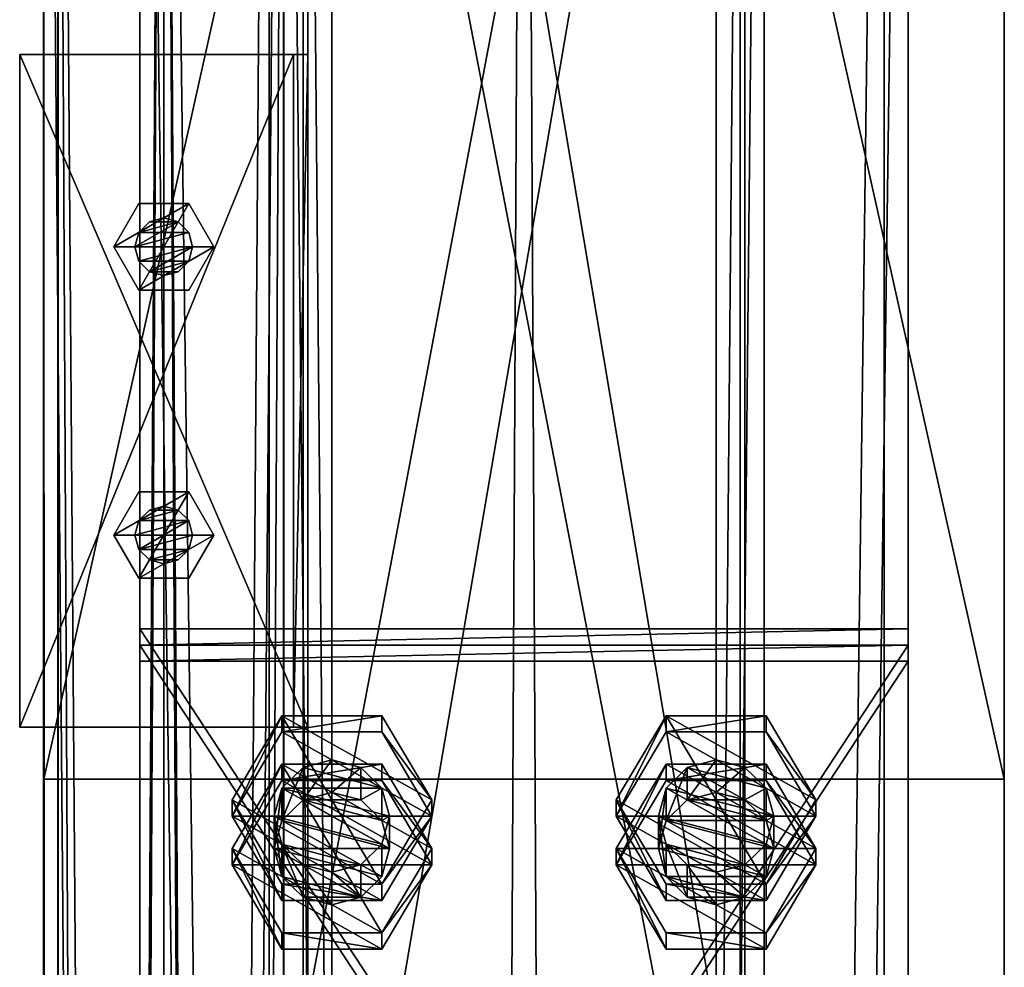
# Model space of a CAD drawing. Header units: millimetres. Extents: x -333 to 67333, y -930 to 39730.
# Tile 565 of 656: x -105 to 100, y 18911 to 19108. Entities that reach past the tile are written whole.
import ezdxf

# ---------------------------------------------------------------- set-up
doc = ezdxf.new("R2010")
doc.units = ezdxf.units.MM
for name, color, linetype in [('13', 7, 'Continuous'), ('4', 7, 'Continuous'), ('5', 7, 'Continuous'), ('6', 7, 'Continuous'), ('95', 7, 'Continuous'), ('99', 7, 'Continuous')]:
    doc.layers.add(name, color=color, linetype=linetype)

msp = doc.modelspace()

# ---------------------------------------------------------------- meshes
at = {"layer": '13', "color": 30}
mesh = msp.add_polyface(dxfattribs=at)
corners = [(-97.06, 23544.7, 4373), (-53.06, 23544.7, 4373), (-53.06, 15255.02, 4373), (-97.06, 15255.02, 4373), (-53.06, 23544.7, 4447), (-53.06, 15255.02, 4447), (-97.06, 23544.7, 4447), (-97.06, 15255.02, 4447), (-100.06, 23544.7, 4370), (-100.06, 23544.7, 4450), (-100.06, 15255.02, 4450), (-100.06, 15255.02, 4370), (-50.06, 23544.7, 4450), (-50.06, 15255.02, 4450), (-50.06, 23544.7, 4370), (-50.06, 15255.02, 4370)]
mesh.append_faces([[corners[k] for k in face] for face in [(0, 2, 3, 3), (1, 5, 2, 2), (4, 7, 5, 5), (6, 3, 7, 7), (8, 10, 11, 11), (9, 13, 10, 10), (12, 15, 13, 13), (14, 11, 15, 15)]], dxfattribs={"vtx0": -1, "color": 30})
mesh.append_faces([[corners[k] for k in face] for face in [(9, 6, 12, 12), (6, 8, 0, 0), (0, 8, 1, 1), (12, 4, 14, 14), (4, 12, 6, 6), (14, 1, 8, 8), (11, 3, 15, 15), (3, 10, 7, 7), (7, 10, 5, 5), (15, 2, 13, 13), (2, 15, 3, 3), (13, 5, 10, 10)]], dxfattribs={"vtx0": -1, "vtx1": -1, "color": 30})
mesh.append_faces([[corners[k] for k in face] for face in [(6, 9, 8, 8), (14, 4, 1, 1), (3, 11, 10, 10), (13, 2, 5, 5)]], dxfattribs={"vtx0": -1, "vtx2": -1, "vtx3": -1, "color": 30})
mesh.append_faces([[corners[k] for k in face] for face in [(0, 1, 2, 2), (1, 4, 5, 5), (4, 6, 7, 7), (6, 0, 3, 3), (8, 9, 10, 10), (9, 12, 13, 13), (12, 14, 15, 15), (14, 8, 11, 11)]], dxfattribs={"vtx2": -1, "vtx3": -1, "color": 30})
mesh = msp.add_polyface(dxfattribs=at)
corners = [(-100.06, 13576.67, 5870), (-50.06, 13576.67, 5870), (-50.06, 19395, 5870), (-100.06, 19395, 5870), (-100.06, 13576.67, 5950), (-100.06, 19395, 5950), (-50.06, 13576.67, 5950), (-50.06, 19395, 5950), (-53.06, 19395, 5873), (-97.06, 19395, 5873), (-97.06, 19395, 5947), (-53.06, 19395, 5947), (-97.06, 13576.67, 5947), (-53.06, 13576.67, 5947), (-97.06, 13576.67, 5873), (-53.06, 13576.67, 5873)]
mesh.append_faces([[corners[k] for k in face] for face in [(0, 2, 3, 3), (4, 3, 5, 5), (6, 5, 7, 7), (1, 7, 2, 2), (12, 11, 10, 10), (14, 10, 9, 9), (15, 9, 8, 8), (13, 8, 11, 11)]], dxfattribs={"vtx0": -1, "color": 30})
mesh.append_faces([[corners[k] for k in face] for face in [(2, 8, 3, 3), (8, 7, 11, 11), (11, 7, 10, 10), (3, 9, 5, 5), (9, 3, 8, 8), (5, 10, 7, 7), (4, 12, 0, 0), (12, 6, 13, 13), (13, 6, 15, 15), (0, 14, 1, 1), (14, 0, 12, 12), (1, 15, 6, 6)]], dxfattribs={"vtx0": -1, "vtx1": -1, "color": 30})
mesh.append_faces([[corners[k] for k in face] for face in [(8, 2, 7, 7), (5, 9, 10, 10), (12, 4, 6, 6), (1, 14, 15, 15)]], dxfattribs={"vtx0": -1, "vtx2": -1, "vtx3": -1, "color": 30})
mesh.append_faces([[corners[k] for k in face] for face in [(0, 1, 2, 2), (4, 0, 3, 3), (6, 4, 5, 5), (1, 6, 7, 7), (12, 13, 11, 11), (14, 12, 10, 10), (15, 14, 9, 9), (13, 15, 8, 8)]], dxfattribs={"vtx2": -1, "vtx3": -1, "color": 30})
mesh = msp.add_polyface(dxfattribs=at)
corners = [(-100, 9474.38, 2980), (-50, 9474.38, 2980), (-50, 19324.35, 2980), (-100, 19324.35, 2980), (-50, 9474.38, 2983), (-50, 19324.35, 2983), (-97, 9474.38, 2983), (-97, 19324.35, 2983), (-97, 9474.38, 3030), (-97, 19324.35, 3030), (-100, 9474.38, 3030), (-100, 19324.35, 3030)]
mesh.append_faces([[corners[k] for k in face] for face in [(0, 2, 3, 3), (1, 5, 2, 2), (4, 7, 5, 5), (6, 9, 7, 7), (8, 11, 9, 9), (10, 3, 11, 11), (0, 4, 1, 1), (8, 0, 10, 10), (7, 2, 5, 5)]], dxfattribs={"vtx0": -1, "color": 30})
mesh.append_faces([[corners[k] for k in face] for face in [(4, 0, 6, 6), (6, 0, 8, 8), (3, 7, 11, 11)]], dxfattribs={"vtx0": -1, "vtx1": -1, "color": 30})
mesh.append_faces([[corners[k] for k in face] for face in [(7, 3, 2, 2)]], dxfattribs={"vtx0": -1, "vtx2": -1, "vtx3": -1, "color": 30})
mesh.append_faces([[corners[k] for k in face] for face in [(9, 11, 7, 7)]], dxfattribs={"vtx1": -1, "color": 30})
mesh.append_faces([[corners[k] for k in face] for face in [(0, 1, 2, 2), (1, 4, 5, 5), (4, 6, 7, 7), (6, 8, 9, 9), (8, 10, 11, 11), (10, 0, 3, 3)]], dxfattribs={"vtx2": -1, "vtx3": -1, "color": 30})
mesh = msp.add_polyface(dxfattribs=at)
corners = [(-45, 19100.77, 5870), (-45, 19100.77, 5810), (-45, 18960.77, 5810), (-45, 18960.77, 5870), (-48, 19100.77, 5810), (-48, 18960.77, 5810), (-48, 19100.77, 5867), (-48, 18960.77, 5867), (-105, 19100.77, 5867), (-105, 18960.77, 5867), (-105, 19100.77, 5870), (-105, 18960.77, 5870)]
mesh.append_faces([[corners[k] for k in face] for face in [(0, 2, 3, 3), (1, 5, 2, 2), (4, 7, 5, 5), (6, 9, 7, 7), (8, 11, 9, 9), (10, 3, 11, 11), (0, 4, 1, 1), (8, 0, 10, 10), (7, 2, 5, 5)]], dxfattribs={"vtx0": -1, "color": 30})
mesh.append_faces([[corners[k] for k in face] for face in [(4, 0, 6, 6), (6, 0, 8, 8), (3, 7, 11, 11)]], dxfattribs={"vtx0": -1, "vtx1": -1, "color": 30})
mesh.append_faces([[corners[k] for k in face] for face in [(7, 3, 2, 2)]], dxfattribs={"vtx0": -1, "vtx2": -1, "vtx3": -1, "color": 30})
mesh.append_faces([[corners[k] for k in face] for face in [(9, 11, 7, 7)]], dxfattribs={"vtx1": -1, "color": 30})
mesh.append_faces([[corners[k] for k in face] for face in [(0, 1, 2, 2), (1, 4, 5, 5), (4, 6, 7, 7), (6, 8, 9, 9), (8, 10, 11, 11), (10, 0, 3, 3)]], dxfattribs={"vtx2": -1, "vtx3": -1, "color": 30})
at = {"layer": '4', "color": 171}
mesh = msp.add_polyface(dxfattribs=at)
corners = [(45, 19379.84, 7183.52), (-45, 19379.84, 7183.52), (-45, 18903.27, 5118.7), (45, 18903.27, 5118.7), (45, 19282.71, 7162.88), (45, 18815.58, 5138.94), (-45, 19282.71, 7162.88), (-45, 18815.58, 5138.94), (-40, 18898.4, 5119.82), (40, 18898.4, 5119.82), (40, 18820.45, 5137.81), (-40, 18820.45, 5137.81), (-40, 19374.44, 7182.37), (40, 19374.44, 7182.37), (-40, 19288.1, 7164.02), (40, 19288.1, 7164.02)]
mesh.append_faces([[corners[k] for k in face] for face in [(0, 2, 3, 3), (4, 3, 5, 5), (6, 5, 7, 7), (1, 7, 2, 2), (12, 9, 8, 8), (14, 8, 11, 11), (15, 11, 10, 10), (13, 10, 9, 9)]], dxfattribs={"vtx0": -1, "color": 171})
mesh.append_faces([[corners[k] for k in face] for face in [(2, 8, 3, 3), (8, 7, 11, 11), (11, 7, 10, 10), (3, 9, 5, 5), (9, 3, 8, 8), (5, 10, 7, 7), (1, 12, 6, 6), (12, 0, 13, 13), (13, 0, 15, 15), (6, 14, 4, 4), (14, 6, 12, 12), (4, 15, 0, 0)]], dxfattribs={"vtx0": -1, "vtx1": -1, "color": 171})
mesh.append_faces([[corners[k] for k in face] for face in [(8, 2, 7, 7), (5, 9, 10, 10), (12, 1, 0, 0), (4, 14, 15, 15)]], dxfattribs={"vtx0": -1, "vtx2": -1, "vtx3": -1, "color": 171})
mesh.append_faces([[corners[k] for k in face] for face in [(0, 1, 2, 2), (4, 0, 3, 3), (6, 4, 5, 5), (1, 6, 7, 7), (12, 13, 9, 9), (14, 12, 8, 8), (15, 14, 11, 11), (13, 15, 10, 10)]], dxfattribs={"vtx2": -1, "vtx3": -1, "color": 171})
at = {"layer": '5', "color": 131}
mesh = msp.add_polyface(dxfattribs=at)
corners = [(46, 9414.72, 2984), (-46, 9414.72, 2984), (-46, 19384.69, 2984), (46, 19384.69, 2984), (-46, 9414.72, 3076), (-46, 19384.69, 3076), (46, 9414.72, 3076), (46, 19384.69, 3076), (50, 9414.72, 2980), (50, 9414.72, 3080), (50, 19384.69, 3080), (50, 19384.69, 2980), (-50, 9414.72, 3080), (-50, 19384.69, 3080), (-50, 9414.72, 2980), (-50, 19384.69, 2980)]
mesh.append_faces([[corners[k] for k in face] for face in [(0, 2, 3, 3), (1, 5, 2, 2), (4, 7, 5, 5), (6, 3, 7, 7), (8, 10, 11, 11), (9, 13, 10, 10), (12, 15, 13, 13), (14, 11, 15, 15)]], dxfattribs={"vtx0": -1, "color": 131})
mesh.append_faces([[corners[k] for k in face] for face in [(9, 6, 12, 12), (6, 8, 0, 0), (0, 8, 1, 1), (12, 4, 14, 14), (4, 12, 6, 6), (14, 1, 8, 8), (11, 3, 15, 15), (3, 10, 7, 7), (7, 10, 5, 5), (15, 2, 13, 13), (2, 15, 3, 3), (13, 5, 10, 10)]], dxfattribs={"vtx0": -1, "vtx1": -1, "color": 131})
mesh.append_faces([[corners[k] for k in face] for face in [(6, 9, 8, 8), (14, 4, 1, 1), (3, 11, 10, 10), (13, 2, 5, 5)]], dxfattribs={"vtx0": -1, "vtx2": -1, "vtx3": -1, "color": 131})
mesh.append_faces([[corners[k] for k in face] for face in [(0, 1, 2, 2), (1, 4, 5, 5), (4, 6, 7, 7), (6, 0, 3, 3), (8, 9, 10, 10), (9, 12, 13, 13), (12, 14, 15, 15), (14, 8, 11, 11)]], dxfattribs={"vtx2": -1, "vtx3": -1, "color": 131})
at = {"layer": '6', "color": 2}
mesh = msp.add_polyface(dxfattribs=at)
corners = [(80, 19379.86, 7183.53), (-80, 19379.86, 7183.53), (-80, 7954.66, 4755.1), (80, 7954.66, 4755.1), (80, 19379.86, 7347.1), (80, 7921.4, 4911.61), (-80, 19379.86, 7347.1), (-80, 7921.4, 4911.61), (-75, 7953.62, 4759.99), (75, 7953.62, 4759.99), (75, 7922.44, 4906.72), (-75, 7922.44, 4906.72), (75, 19379.86, 7188.64), (75, 19379.86, 7341.99), (-75, 19379.86, 7188.64), (-75, 19379.86, 7341.99)]
mesh.append_faces([[corners[k] for k in face] for face in [(0, 2, 3, 3), (4, 3, 5, 5), (6, 5, 7, 7), (1, 7, 2, 2), (12, 10, 9, 9), (14, 9, 8, 8), (15, 8, 11, 11), (13, 11, 10, 10)]], dxfattribs={"vtx0": -1, "color": 2})
mesh.append_faces([[corners[k] for k in face] for face in [(2, 8, 3, 3), (8, 7, 11, 11), (11, 7, 10, 10), (3, 9, 5, 5), (9, 3, 8, 8), (5, 10, 7, 7), (0, 12, 1, 1), (12, 4, 13, 13), (13, 4, 15, 15), (1, 14, 6, 6), (14, 1, 12, 12), (6, 15, 4, 4)]], dxfattribs={"vtx0": -1, "vtx1": -1, "color": 2})
mesh.append_faces([[corners[k] for k in face] for face in [(8, 2, 7, 7), (5, 9, 10, 10), (12, 0, 4, 4), (6, 14, 15, 15)]], dxfattribs={"vtx0": -1, "vtx2": -1, "vtx3": -1, "color": 2})
mesh.append_faces([[corners[k] for k in face] for face in [(0, 1, 2, 2), (4, 0, 3, 3), (6, 4, 5, 5), (1, 6, 7, 7), (12, 13, 10, 10), (14, 12, 9, 9), (15, 14, 8, 8), (13, 15, 11, 11)]], dxfattribs={"vtx2": -1, "vtx3": -1, "color": 2})
at = {"layer": '95', "color": 20}
mesh = msp.add_polyface(dxfattribs=at)
corners = [(-69, 19000.77, 5950), (-69.8, 19003.77, 5950), (-69.8, 19003.77, 5867), (-69, 19000.77, 5867), (-72, 19005.97, 5950), (-72, 19005.97, 5867), (-75, 19006.77, 5950), (-75, 19006.77, 5867), (-78, 19005.97, 5950), (-78, 19005.97, 5867), (-80.2, 19003.77, 5950), (-80.2, 19003.77, 5867), (-81, 19000.77, 5950), (-81, 19000.77, 5867), (-80.2, 18997.77, 5950), (-80.2, 18997.77, 5867), (-78, 18995.58, 5950), (-78, 18995.58, 5867), (-75, 18994.77, 5950), (-75, 18994.77, 5867), (-72, 18995.58, 5950), (-72, 18995.58, 5867), (-69.8, 18997.77, 5950), (-69.8, 18997.77, 5867), (-64.61, 19000.77, 5867), (-69.8, 19009.77, 5867), (-69.8, 19009.77, 5859.5), (-64.61, 19000.77, 5859.5), (-80.2, 19009.77, 5867), (-80.2, 19009.77, 5859.5), (-85.39, 19000.77, 5867), (-85.39, 19000.77, 5859.5), (-80.2, 18991.77, 5867), (-80.2, 18991.77, 5859.5), (-69.8, 18991.77, 5867), (-69.8, 18991.77, 5859.5), (-64.61, 19000.77, 5957.5), (-69.8, 19009.77, 5957.5), (-69.8, 19009.77, 5950), (-64.61, 19000.77, 5950), (-80.2, 19009.77, 5957.5), (-80.2, 19009.77, 5950), (-85.39, 19000.77, 5957.5), (-85.39, 19000.77, 5950), (-80.2, 18991.77, 5957.5), (-80.2, 18991.77, 5950), (-69.8, 18991.77, 5957.5), (-69.8, 18991.77, 5950), (-69, 19060.77, 5950), (-69.8, 19063.77, 5950), (-69.8, 19063.77, 5867), (-69, 19060.77, 5867), (-72, 19065.97, 5950), (-72, 19065.97, 5867), (-75, 19066.77, 5950), (-75, 19066.77, 5867), (-78, 19065.97, 5950), (-78, 19065.97, 5867), (-80.2, 19063.77, 5950), (-80.2, 19063.77, 5867), (-81, 19060.77, 5950), (-81, 19060.77, 5867), (-80.2, 19057.77, 5950), (-80.2, 19057.77, 5867), (-78, 19055.58, 5950), (-78, 19055.58, 5867), (-75, 19054.77, 5950), (-75, 19054.77, 5867), (-72, 19055.58, 5950), (-72, 19055.58, 5867), (-69.8, 19057.77, 5950), (-69.8, 19057.77, 5867), (-64.61, 19060.77, 5867), (-69.8, 19069.77, 5867), (-69.8, 19069.77, 5859.5), (-64.61, 19060.77, 5859.5), (-80.2, 19069.77, 5867), (-80.2, 19069.77, 5859.5), (-85.39, 19060.77, 5867), (-85.39, 19060.77, 5859.5), (-80.2, 19051.77, 5867), (-80.2, 19051.77, 5859.5), (-69.8, 19051.77, 5867), (-69.8, 19051.77, 5859.5), (-64.61, 19060.77, 5957.5), (-69.8, 19069.77, 5957.5), (-69.8, 19069.77, 5950), (-64.61, 19060.77, 5950), (-80.2, 19069.77, 5957.5), (-80.2, 19069.77, 5950), (-85.39, 19060.77, 5957.5), (-85.39, 19060.77, 5950), (-80.2, 19051.77, 5957.5), (-80.2, 19051.77, 5950), (-69.8, 19051.77, 5957.5), (-69.8, 19051.77, 5950)]
mesh.append_faces([[corners[k] for k in face] for face in [(0, 2, 3, 3), (1, 5, 2, 2), (4, 7, 5, 5), (6, 9, 7, 7), (8, 11, 9, 9), (10, 13, 11, 11), (12, 15, 13, 13), (14, 17, 15, 15), (16, 19, 17, 17), (18, 21, 19, 19), (20, 23, 21, 21), (22, 3, 23, 23), (6, 10, 8, 8), (16, 20, 18, 18), (23, 19, 21, 21), (9, 5, 7, 7), (24, 26, 27, 27), (25, 29, 26, 26), (28, 31, 29, 29), (30, 33, 31, 31), (32, 35, 33, 33), (34, 27, 35, 35), (25, 30, 28, 28), (32, 24, 34, 34), (27, 33, 35, 35), (31, 26, 29, 29), (36, 38, 39, 39), (37, 41, 38, 38), (40, 43, 41, 41), (42, 45, 43, 43), (44, 47, 45, 45), (46, 39, 47, 47), (37, 42, 40, 40), (44, 36, 46, 46), (39, 45, 47, 47), (43, 38, 41, 41), (48, 50, 51, 51), (49, 53, 50, 50), (52, 55, 53, 53), (54, 57, 55, 55), (56, 59, 57, 57), (58, 61, 59, 59), (60, 63, 61, 61), (62, 65, 63, 63), (64, 67, 65, 65), (66, 69, 67, 67), (68, 71, 69, 69), (70, 51, 71, 71), (52, 56, 54, 54), (64, 68, 66, 66), (71, 67, 69, 69), (57, 53, 55, 55), (72, 74, 75, 75), (73, 77, 74, 74), (76, 79, 77, 77), (78, 81, 79, 79), (80, 83, 81, 81), (82, 75, 83, 83), (73, 78, 76, 76), (80, 72, 82, 82), (75, 81, 83, 83), (79, 74, 77, 77), (84, 86, 87, 87), (85, 89, 86, 86), (88, 91, 89, 89), (90, 93, 91, 91), (92, 95, 93, 93), (94, 87, 95, 95), (85, 90, 88, 88), (92, 84, 94, 94), (87, 93, 95, 95), (91, 86, 89, 89)]], dxfattribs={"vtx0": -1, "color": 20})
mesh.append_faces([[corners[k] for k in face] for face in [(10, 1, 12, 12), (12, 0, 14, 14), (14, 22, 16, 16), (19, 23, 17, 17), (17, 23, 15, 15), (15, 2, 13, 13), (13, 2, 11, 11), (11, 5, 9, 9), (30, 24, 32, 32), (33, 26, 31, 31), (42, 36, 44, 44), (45, 38, 43, 43), (56, 52, 58, 58), (58, 49, 60, 60), (60, 48, 62, 62), (62, 70, 64, 64), (67, 71, 65, 65), (65, 51, 63, 63), (63, 51, 61, 61), (61, 53, 59, 59), (59, 53, 57, 57), (78, 72, 80, 80), (81, 74, 79, 79), (90, 84, 92, 92), (93, 86, 91, 91)]], dxfattribs={"vtx0": -1, "vtx1": -1, "color": 20})
mesh.append_faces([[corners[k] for k in face] for face in [(10, 6, 4, 4), (10, 4, 1, 1), (12, 1, 0, 0), (14, 0, 22, 22), (16, 22, 20, 20), (15, 23, 3, 3), (15, 3, 2, 2), (11, 2, 5, 5), (30, 25, 24, 24), (33, 27, 26, 26), (42, 37, 36, 36), (45, 39, 38, 38), (58, 52, 49, 49), (60, 49, 48, 48), (62, 48, 70, 70), (64, 70, 68, 68), (65, 71, 51, 51), (61, 51, 50, 50), (61, 50, 53, 53), (78, 73, 72, 72), (81, 75, 74, 74), (90, 85, 84, 84), (93, 87, 86, 86)]], dxfattribs={"vtx0": -1, "vtx2": -1, "vtx3": -1, "color": 20})
mesh.append_faces([[corners[k] for k in face] for face in [(0, 1, 2, 2), (1, 4, 5, 5), (4, 6, 7, 7), (6, 8, 9, 9), (8, 10, 11, 11), (10, 12, 13, 13), (12, 14, 15, 15), (14, 16, 17, 17), (16, 18, 19, 19), (18, 20, 21, 21), (20, 22, 23, 23), (22, 0, 3, 3), (24, 25, 26, 26), (25, 28, 29, 29), (28, 30, 31, 31), (30, 32, 33, 33), (32, 34, 35, 35), (34, 24, 27, 27), (36, 37, 38, 38), (37, 40, 41, 41), (40, 42, 43, 43), (42, 44, 45, 45), (44, 46, 47, 47), (46, 36, 39, 39), (48, 49, 50, 50), (49, 52, 53, 53), (52, 54, 55, 55), (54, 56, 57, 57), (56, 58, 59, 59), (58, 60, 61, 61), (60, 62, 63, 63), (62, 64, 65, 65), (64, 66, 67, 67), (66, 68, 69, 69), (68, 70, 71, 71), (70, 48, 51, 51), (72, 73, 74, 74), (73, 76, 77, 77), (76, 78, 79, 79), (78, 80, 81, 81), (80, 82, 83, 83), (82, 72, 75, 75), (84, 85, 86, 86), (85, 88, 89, 89), (88, 90, 91, 91), (90, 92, 93, 93), (92, 94, 95, 95), (94, 84, 87, 87)]], dxfattribs={"vtx2": -1, "vtx3": -1, "color": 20})
at = {"layer": '95', "color": 7}
mesh = msp.add_polyface(dxfattribs=at)
corners = [(-52, 18935.5, 5080.47), (-50.39, 18941.35, 5079.12), (-50.39, 18948.1, 5108.35), (-52, 18942.25, 5109.7), (-46, 18945.63, 5078.13), (-46, 18952.38, 5107.36), (-40, 18947.2, 5077.77), (-40, 18953.94, 5107), (-34, 18945.63, 5078.13), (-34, 18952.38, 5107.36), (-29.61, 18941.35, 5079.12), (-29.61, 18948.1, 5108.35), (-28, 18935.5, 5080.47), (-28, 18942.25, 5109.7), (-29.61, 18936.4, 5111.05), (-60.78, 18942.25, 5109.7), (-50.39, 18959.79, 5105.65), (-50.39, 18963.16, 5120.27), (-60.78, 18945.62, 5124.32), (-29.61, 18959.79, 5105.65), (-29.61, 18963.16, 5120.27), (-19.22, 18942.25, 5109.7), (-19.22, 18945.62, 5124.32), (-29.61, 18928.08, 5128.36), (-50.39, 18924.71, 5113.75), (-60.78, 18932.13, 5065.85), (-50.39, 18949.67, 5061.8), (-50.39, 18953.04, 5076.42), (-29.61, 18949.67, 5061.8), (-29.61, 18953.04, 5076.42), (-19.22, 18935.5, 5080.47), (-19.22, 18932.13, 5065.85), (-29.61, 18917.96, 5084.52), (-60.78, 18935.5, 5080.47)]
mesh.append_faces([[corners[k] for k in face] for face in [(0, 2, 3, 3), (1, 5, 2, 2), (4, 7, 5, 5), (6, 9, 7, 7), (8, 11, 9, 9), (10, 13, 11, 11), (4, 8, 6, 6), (11, 7, 9, 9), (15, 17, 18, 18), (16, 20, 17, 17), (19, 22, 20, 20), (21, 23, 22, 22), (16, 21, 19, 19), (22, 17, 20, 20), (26, 29, 27, 27), (28, 30, 29, 29), (26, 31, 28, 28), (30, 27, 29, 29)]], dxfattribs={"vtx0": -1, "color": 7})
mesh.append_faces([[corners[k] for k in face] for face in [(8, 4, 10, 10), (10, 4, 12, 12), (14, 2, 13, 13), (13, 2, 11, 11), (23, 17, 22, 22)]], dxfattribs={"vtx0": -1, "vtx1": -1, "color": 7})
mesh.append_faces([[corners[k] for k in face] for face in [(12, 4, 1, 1), (14, 3, 2, 2), (11, 2, 5, 5), (11, 5, 7, 7), (21, 16, 15, 15), (23, 18, 17, 17), (32, 33, 27, 27)]], dxfattribs={"vtx0": -1, "vtx2": -1, "vtx3": -1, "color": 7})
mesh.append_faces([[corners[k] for k in face] for face in [(0, 1, 2, 2), (1, 4, 5, 5), (4, 6, 7, 7), (6, 8, 9, 9), (8, 10, 11, 11), (10, 12, 13, 13), (15, 16, 17, 17), (16, 19, 20, 20), (19, 21, 22, 22), (24, 15, 18, 18), (25, 26, 27, 27), (26, 28, 29, 29)]], dxfattribs={"vtx2": -1, "vtx3": -1, "color": 7})
mesh = msp.add_polyface(dxfattribs=at)
corners = [(28, 18935.5, 5080.47), (29.61, 18941.35, 5079.12), (29.61, 18948.1, 5108.35), (28, 18942.25, 5109.7), (34, 18945.63, 5078.13), (34, 18952.38, 5107.36), (40, 18947.2, 5077.77), (40, 18953.94, 5107), (46, 18945.63, 5078.13), (46, 18952.38, 5107.36), (50.39, 18941.35, 5079.12), (50.39, 18948.1, 5108.35), (52, 18935.5, 5080.47), (52, 18942.25, 5109.7), (50.39, 18936.4, 5111.05), (19.22, 18942.25, 5109.7), (29.61, 18959.79, 5105.65), (29.61, 18963.16, 5120.27), (19.22, 18945.62, 5124.32), (50.39, 18959.79, 5105.65), (50.39, 18963.16, 5120.27), (60.78, 18942.25, 5109.7), (60.78, 18945.62, 5124.32), (50.39, 18928.08, 5128.36), (29.61, 18924.71, 5113.75), (19.22, 18932.13, 5065.85), (29.61, 18949.67, 5061.8), (29.61, 18953.04, 5076.42), (50.39, 18949.67, 5061.8), (50.39, 18953.04, 5076.42), (60.78, 18935.5, 5080.47), (60.78, 18932.13, 5065.85), (19.22, 18935.5, 5080.47)]
mesh.append_faces([[corners[k] for k in face] for face in [(0, 2, 3, 3), (1, 5, 2, 2), (4, 7, 5, 5), (6, 9, 7, 7), (8, 11, 9, 9), (10, 13, 11, 11), (12, 14, 13, 13), (4, 8, 6, 6), (11, 7, 9, 9), (15, 17, 18, 18), (16, 20, 17, 17), (19, 22, 20, 20), (21, 23, 22, 22), (16, 21, 19, 19), (22, 17, 20, 20), (26, 29, 27, 27), (28, 30, 29, 29), (26, 31, 28, 28), (30, 27, 29, 29)]], dxfattribs={"vtx0": -1, "color": 7})
mesh.append_faces([[corners[k] for k in face] for face in [(8, 4, 10, 10), (14, 2, 13, 13), (13, 5, 11, 11), (23, 17, 22, 22)]], dxfattribs={"vtx0": -1, "vtx1": -1, "color": 7})
mesh.append_faces([[corners[k] for k in face] for face in [(10, 4, 1, 1), (14, 3, 2, 2), (13, 2, 5, 5), (11, 5, 7, 7), (21, 16, 15, 15), (23, 18, 17, 17), (30, 32, 27, 27)]], dxfattribs={"vtx0": -1, "vtx2": -1, "vtx3": -1, "color": 7})
mesh.append_faces([[corners[k] for k in face] for face in [(0, 1, 2, 2), (1, 4, 5, 5), (4, 6, 7, 7), (6, 8, 9, 9), (8, 10, 11, 11), (10, 12, 13, 13), (15, 16, 17, 17), (16, 19, 20, 20), (19, 21, 22, 22), (24, 15, 18, 18), (25, 26, 27, 27), (26, 28, 29, 29)]], dxfattribs={"vtx2": -1, "vtx3": -1, "color": 7})
mesh = msp.add_polyface(dxfattribs=at)
corners = [(-28, 18935.5, 5080.47), (-29.61, 18929.66, 5081.82), (-29.61, 18936.4, 5111.05), (-28, 18942.25, 5109.7), (-34, 18925.38, 5082.81), (-34, 18932.12, 5112.04), (-40, 18923.81, 5083.17), (-40, 18930.56, 5112.4), (-46, 18925.38, 5082.81), (-46, 18932.12, 5112.04), (-50.39, 18929.66, 5081.82), (-50.39, 18936.4, 5111.05), (-52, 18935.5, 5080.47), (-52, 18942.25, 5109.7), (-50.39, 18941.35, 5079.12), (-19.22, 18942.25, 5109.7), (-29.61, 18924.71, 5113.75), (-29.61, 18928.08, 5128.36), (-50.39, 18924.71, 5113.75), (-50.39, 18928.08, 5128.36), (-60.78, 18945.62, 5124.32), (-60.78, 18942.25, 5109.7), (-60.78, 18932.13, 5065.85), (-50.39, 18953.04, 5076.42), (-60.78, 18935.5, 5080.47), (-29.61, 18949.67, 5061.8), (-19.22, 18932.13, 5065.85), (-19.22, 18935.5, 5080.47), (-29.61, 18914.59, 5069.9), (-29.61, 18917.96, 5084.52), (-50.39, 18914.59, 5069.9), (-50.39, 18917.96, 5084.52), (-50.39, 18949.67, 5061.8)]
mesh.append_faces([[corners[k] for k in face] for face in [(0, 2, 3, 3), (1, 5, 2, 2), (4, 7, 5, 5), (6, 9, 7, 7), (8, 11, 9, 9), (10, 13, 11, 11), (4, 8, 6, 6), (9, 5, 7, 7), (16, 19, 17, 17), (18, 20, 19, 19), (16, 21, 18, 18), (20, 17, 19, 19), (22, 23, 24, 24), (26, 29, 27, 27), (28, 31, 29, 29), (30, 24, 31, 31), (28, 22, 30, 30), (24, 29, 31, 31)]], dxfattribs={"vtx0": -1, "color": 7})
mesh.append_faces([[corners[k] for k in face] for face in [(0, 12, 1, 1), (1, 12, 4, 4), (5, 13, 2, 2), (15, 21, 16, 16), (26, 22, 28, 28), (29, 23, 27, 27)]], dxfattribs={"vtx0": -1, "vtx1": -1, "color": 7})
mesh.append_faces([[corners[k] for k in face] for face in [(0, 14, 12, 12), (4, 12, 10, 10), (4, 10, 8, 8), (5, 9, 11, 11), (5, 11, 13, 13), (26, 32, 22, 22)]], dxfattribs={"vtx0": -1, "vtx2": -1, "vtx3": -1, "color": 7})
mesh.append_faces([[corners[k] for k in face] for face in [(0, 1, 2, 2), (1, 4, 5, 5), (4, 6, 7, 7), (6, 8, 9, 9), (8, 10, 11, 11), (10, 12, 13, 13), (15, 16, 17, 17), (16, 18, 19, 19), (25, 26, 27, 27), (26, 28, 29, 29), (28, 30, 31, 31), (30, 22, 24, 24)]], dxfattribs={"vtx2": -1, "vtx3": -1, "color": 7})
mesh = msp.add_polyface(dxfattribs=at)
corners = [(52, 18935.5, 5080.47), (50.39, 18929.66, 5081.82), (50.39, 18936.4, 5111.05), (46, 18925.38, 5082.81), (46, 18932.12, 5112.04), (40, 18923.81, 5083.17), (40, 18930.56, 5112.4), (34, 18925.38, 5082.81), (34, 18932.12, 5112.04), (29.61, 18929.66, 5081.82), (29.61, 18936.4, 5111.05), (28, 18935.5, 5080.47), (28, 18942.25, 5109.7), (50.39, 18941.35, 5079.12), (29.61, 18941.35, 5079.12), (60.78, 18942.25, 5109.7), (50.39, 18924.71, 5113.75), (50.39, 18928.08, 5128.36), (29.61, 18924.71, 5113.75), (29.61, 18928.08, 5128.36), (19.22, 18945.62, 5124.32), (19.22, 18942.25, 5109.7), (19.22, 18932.13, 5065.85), (29.61, 18953.04, 5076.42), (19.22, 18935.5, 5080.47), (50.39, 18949.67, 5061.8), (60.78, 18932.13, 5065.85), (60.78, 18935.5, 5080.47), (50.39, 18914.59, 5069.9), (50.39, 18917.96, 5084.52), (29.61, 18914.59, 5069.9), (29.61, 18917.96, 5084.52), (29.61, 18949.67, 5061.8)]
mesh.append_faces([[corners[k] for k in face] for face in [(1, 4, 2, 2), (3, 6, 4, 4), (5, 8, 6, 6), (7, 10, 8, 8), (9, 12, 10, 10), (3, 7, 5, 5), (10, 6, 8, 8), (16, 19, 17, 17), (18, 20, 19, 19), (16, 21, 18, 18), (20, 17, 19, 19), (22, 23, 24, 24), (26, 29, 27, 27), (28, 31, 29, 29), (30, 24, 31, 31), (28, 22, 30, 30), (24, 29, 31, 31)]], dxfattribs={"vtx0": -1, "color": 7})
mesh.append_faces([[corners[k] for k in face] for face in [(13, 14, 0, 0), (0, 11, 1, 1), (1, 9, 3, 3), (6, 10, 4, 4), (4, 12, 2, 2), (15, 21, 16, 16), (26, 22, 28, 28), (29, 24, 27, 27)]], dxfattribs={"vtx0": -1, "vtx1": -1, "color": 7})
mesh.append_faces([[corners[k] for k in face] for face in [(0, 14, 11, 11), (1, 11, 9, 9), (3, 9, 7, 7), (4, 10, 12, 12), (26, 32, 22, 22)]], dxfattribs={"vtx0": -1, "vtx2": -1, "vtx3": -1, "color": 7})
mesh.append_faces([[corners[k] for k in face] for face in [(0, 1, 2, 2), (1, 3, 4, 4), (3, 5, 6, 6), (5, 7, 8, 8), (7, 9, 10, 10), (9, 11, 12, 12), (15, 16, 17, 17), (16, 18, 19, 19), (25, 26, 27, 27), (26, 28, 29, 29), (28, 30, 31, 31), (30, 22, 24, 24)]], dxfattribs={"vtx2": -1, "vtx3": -1, "color": 7})
at = {"layer": '99', "color": 7}
mesh = msp.add_polyface(dxfattribs=at)
corners = [(100, 1810, 1000), (-100, 1810, 1000), (-100, 4590, 1000), (100, 4590, 1000), (100, 1810, 2280), (-100, 1810, 2280), (100, 4590, 2280), (-100, 4590, 2280), (100, 0, 2950), (-100, 0, 2950), (-100, 38800, 2950), (100, 38800, 2950), (100, 38800, -700), (-100, 38800, -700), (-100, 0, -700), (100, 0, -700), (100, 36990, 2280), (-100, 36990, 2280), (-100, 34210, 2280), (100, 34210, 2280), (-100, 34210, 1000), (100, 34210, 1000), (-100, 36990, 1000), (100, 36990, 1000), (100, 19847.42, 2200), (-100, 19847.42, 2200), (-100, 18949.94, 2200), (100, 18949.94, 2200), (-100, 18949.94, 100), (100, 18949.94, 100), (-100, 19847.42, 100), (100, 19847.42, 100), (100, 30990, 2280), (-100, 30990, 2280), (-100, 28210, 2280), (100, 28210, 2280), (-100, 28210, 1000), (100, 28210, 1000), (-100, 30990, 1000), (100, 30990, 1000), (100, 24990, 2280), (-100, 24990, 2280), (-100, 22210, 2280), (100, 22210, 2280), (-100, 22210, 1000), (100, 22210, 1000), (-100, 24990, 1000), (100, 24990, 1000), (100, 16590, 2280), (-100, 16590, 2280), (-100, 13810, 2280), (100, 13810, 2280), (-100, 13810, 1000), (100, 13810, 1000), (-100, 16590, 1000), (100, 16590, 1000), (100, 10590, 1000), (100, 10590, 2280), (100, 7810, 2280), (100, 7810, 1000), (-100, 7810, 2280), (-100, 7810, 1000), (-100, 10590, 1000), (-100, 10590, 2280)]
mesh.append_faces([[corners[k] for k in face] for face in [(0, 2, 3, 3), (4, 1, 0, 0), (6, 5, 4, 4), (3, 7, 6, 6), (8, 10, 11, 11), (12, 10, 13, 13), (14, 12, 13, 13), (8, 14, 9, 9), (16, 18, 19, 19), (19, 20, 21, 21), (21, 22, 23, 23), (23, 17, 16, 16), (24, 26, 27, 27), (27, 28, 29, 29), (29, 30, 31, 31), (31, 25, 24, 24), (32, 34, 35, 35), (35, 36, 37, 37), (37, 38, 39, 39), (39, 33, 32, 32), (40, 42, 43, 43), (43, 44, 45, 45), (45, 46, 47, 47), (47, 41, 40, 40), (48, 50, 51, 51), (51, 52, 53, 53), (53, 54, 55, 55), (55, 49, 48, 48), (58, 61, 59, 59), (59, 62, 56, 56), (56, 63, 57, 57), (57, 60, 58, 58)]], dxfattribs={"vtx0": -1, "color": 7})
mesh.append_faces([[corners[k] for k in face] for face in [(29, 55, 27, 27), (55, 56, 53, 53), (27, 48, 24, 24), (15, 29, 12, 12), (0, 8, 4, 4), (4, 8, 6, 6), (58, 8, 57, 57), (51, 8, 48, 48), (43, 8, 40, 40), (35, 8, 32, 32), (19, 8, 16, 16), (12, 23, 11, 11), (31, 12, 29, 29), (23, 39, 21, 21), (11, 16, 8, 8), (32, 21, 39, 39), (21, 32, 19, 19), (40, 37, 47, 47), (37, 40, 35, 35), (24, 45, 31, 31), (45, 24, 43, 43), (57, 53, 56, 56), (53, 57, 51, 51), (6, 59, 3, 3), (59, 6, 58, 58), (42, 25, 44, 44), (25, 42, 26, 26), (44, 30, 46, 46), (36, 30, 38, 38), (20, 30, 22, 22), (9, 5, 10, 10), (5, 14, 1, 1), (1, 14, 2, 2), (61, 14, 62, 62), (52, 14, 54, 54), (28, 14, 30, 30), (10, 17, 13, 13), (17, 33, 18, 18), (13, 30, 14, 14), (38, 18, 33, 33), (18, 38, 20, 20), (46, 34, 41, 41), (34, 46, 36, 36), (26, 54, 28, 28), (62, 50, 63, 63), (50, 62, 52, 52), (2, 60, 7, 7), (60, 2, 61, 61)]], dxfattribs={"vtx0": -1, "vtx1": -1, "color": 7})
mesh.append_faces([[corners[k] for k in face] for face in [(55, 29, 0, 0), (55, 3, 59, 59), (29, 15, 0, 0), (6, 8, 58, 58), (57, 8, 51, 51), (48, 8, 43, 43), (40, 8, 35, 35), (32, 8, 19, 19), (23, 12, 31, 31), (23, 31, 45, 45), (23, 47, 37, 37), (43, 24, 48, 48), (46, 30, 36, 36), (38, 30, 20, 20), (2, 14, 61, 61), (62, 14, 52, 52), (54, 14, 28, 28), (17, 10, 5, 5), (17, 7, 60, 60), (17, 63, 50, 50), (17, 49, 42, 42), (17, 41, 34, 34), (13, 22, 30, 30), (49, 26, 42, 42)]], dxfattribs={"vtx0": -1, "vtx1": -1, "vtx2": -1, "vtx3": -1, "color": 7})
mesh.append_faces([[corners[k] for k in face] for face in [(55, 0, 3, 3), (55, 59, 56, 56), (27, 55, 48, 48), (0, 15, 8, 8), (23, 45, 47, 47), (23, 37, 39, 39), (11, 23, 16, 16), (44, 25, 30, 30), (5, 9, 14, 14), (17, 5, 7, 7), (17, 60, 63, 63), (17, 50, 49, 49), (17, 42, 41, 41), (17, 34, 33, 33), (13, 17, 22, 22), (26, 49, 54, 54)]], dxfattribs={"vtx0": -1, "vtx2": -1, "vtx3": -1, "color": 7})
mesh.append_faces([[corners[k] for k in face] for face in [(0, 1, 2, 2), (4, 5, 1, 1), (6, 7, 5, 5), (3, 2, 7, 7), (8, 9, 10, 10), (12, 11, 10, 10), (14, 15, 12, 12), (8, 15, 14, 14), (16, 17, 18, 18), (19, 18, 20, 20), (21, 20, 22, 22), (23, 22, 17, 17), (24, 25, 26, 26), (27, 26, 28, 28), (29, 28, 30, 30), (31, 30, 25, 25), (32, 33, 34, 34), (35, 34, 36, 36), (37, 36, 38, 38), (39, 38, 33, 33), (40, 41, 42, 42), (43, 42, 44, 44), (45, 44, 46, 46), (47, 46, 41, 41), (48, 49, 50, 50), (51, 50, 52, 52), (53, 52, 54, 54), (55, 54, 49, 49), (58, 60, 61, 61), (59, 61, 62, 62), (56, 62, 63, 63), (57, 63, 60, 60)]], dxfattribs={"vtx2": -1, "vtx3": -1, "color": 7})
mesh = msp.add_polyface(dxfattribs=at)
corners = [(80, 18737.63, 5156.93), (-80, 18737.63, 5156.93), (-80, 18981.23, 5100.7), (80, 18981.23, 5100.7), (-80, 18734.26, 5142.31), (-80, 18977.85, 5086.09), (80, 18734.26, 5142.31), (80, 18977.85, 5086.09)]
mesh.append_faces([[corners[k] for k in face] for face in [(0, 2, 3, 3), (1, 5, 2, 2), (4, 7, 5, 5), (6, 3, 7, 7), (1, 6, 4, 4), (3, 5, 7, 7)]], dxfattribs={"vtx0": -1, "color": 7})
mesh.append_faces([[corners[k] for k in face] for face in [(0, 1, 2, 2), (1, 4, 5, 5), (4, 6, 7, 7), (6, 0, 3, 3), (1, 0, 6, 6), (3, 2, 5, 5)]], dxfattribs={"vtx2": -1, "vtx3": -1, "color": 7})
mesh = msp.add_polyface(dxfattribs=at)
corners = [(80, 18734.26, 5142.31), (-80, 18734.26, 5142.31), (-80, 18977.85, 5086.09), (80, 18977.85, 5086.09), (-80, 18730.88, 5127.69), (-80, 18974.48, 5071.47), (80, 18730.88, 5127.69), (80, 18974.48, 5071.47)]
mesh.append_faces([[corners[k] for k in face] for face in [(0, 2, 3, 3), (1, 5, 2, 2), (4, 7, 5, 5), (6, 3, 7, 7), (1, 6, 4, 4), (3, 5, 7, 7)]], dxfattribs={"vtx0": -1, "color": 7})
mesh.append_faces([[corners[k] for k in face] for face in [(0, 1, 2, 2), (1, 4, 5, 5), (4, 6, 7, 7), (6, 0, 3, 3), (1, 0, 6, 6), (3, 2, 5, 5)]], dxfattribs={"vtx2": -1, "vtx3": -1, "color": 7})

doc.saveas('drawing.dxf')
